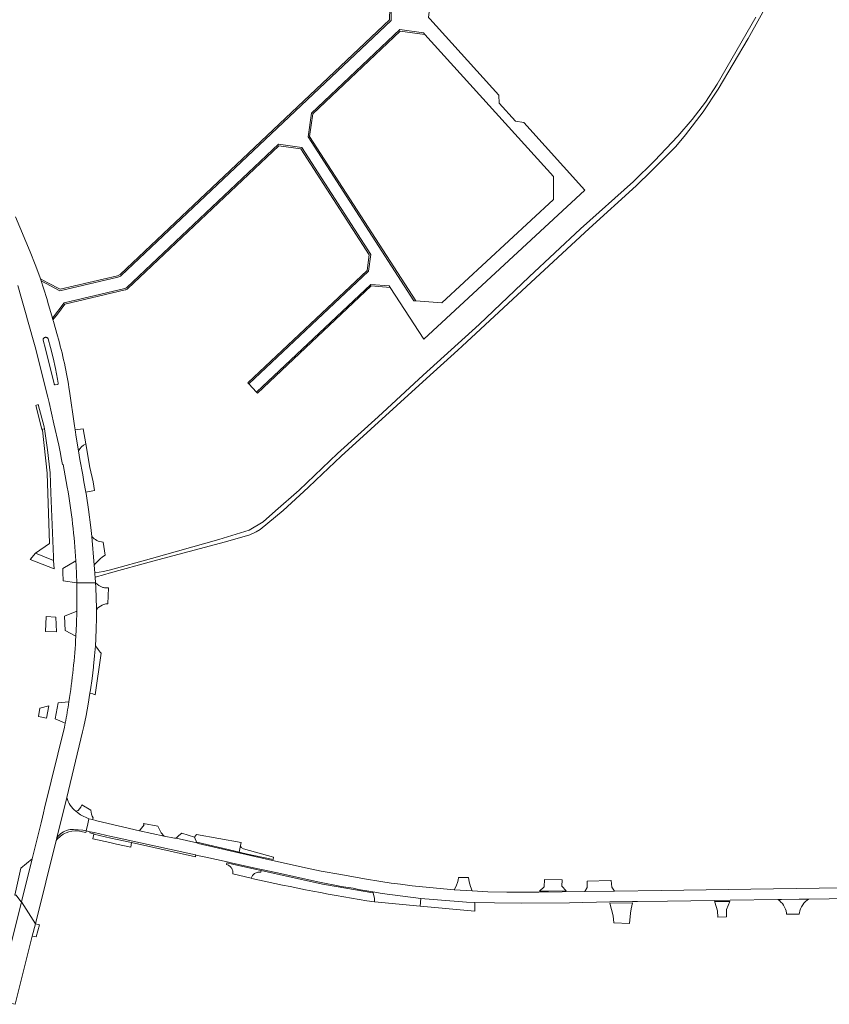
# Model space of a CAD drawing. Header units: metres. Extents: x 166325 to 190320, y 381923 to 404576.
# Tile 874 of 1056: x 175158 to 175446, y 400392 to 400741. Entities that reach past the tile are written whole.
import ezdxf

# ---------------------------------------------------------------- set-up
doc = ezdxf.new("R2010")
doc.units = ezdxf.units.M
for name, color, linetype, lineweight in [('B-WE-VH-VERHARDING_ASFALT-GV', 8, 'Continuous', 18), ('B-WE-VH-VERHARDING_BETONSTRAATSTEEN-GV', 8, 'Continuous', 18), ('B-WE-VH-VERHARDING_FUNDERING_ZAND-GV', 8, 'Continuous', 18), ('B-WE-VH-VERHARDING_STRAATBAKSTEEN-GV', 8, 'Continuous', 18)]:
    doc.layers.add(name, color=color, linetype=linetype, lineweight=lineweight)

msp = doc.modelspace()

# ---------------------------------------------------------------- linework, layer by layer
at = {"layer": 'B-WE-VH-VERHARDING_ASFALT-GV', "flags": 128}
for points in [[(175233.284, 400804.482), (175240.379, 400804.1), (175256.725, 400786.174), (175257.093, 400786.513), (175290.324, 400750.07), (175290.154, 400741.874), (175290.14, 400741.174), (175194.243, 400650.582)], [(175233.284, 400804.482), (175240.379, 400804.1), (175256.725, 400786.174), (175257.093, 400786.513), (175290.324, 400750.07), (175290.154, 400741.874), (175290.14, 400741.174), (175194.243, 400650.582)], [(175196.254, 400646.291), (175250.12, 400697.177), (175258.392, 400695.984), (175282.911, 400658.018), (175282.085, 400652.104), (175239.556, 400612.055), (175242.298, 400609.143), (175282.933, 400647.408), (175289.519, 400646.864), (175289.861, 400646.334), (175301.768, 400627.897), (175358.991, 400680.91), (175337.286, 400704.872), (175334.338, 400705.445), (175328.597, 400711.784), (175328.471, 400714.604), (175303.929, 400741.699), (175303.482, 400742.193), (175304.166, 400748.229), (175315.194, 400758.958), (175319.301, 400763.365), (175319.666, 400763.024), (175336.539, 400781.13)], [(175196.254, 400646.291), (175250.12, 400697.177), (175258.392, 400695.984), (175282.911, 400658.018), (175282.085, 400652.104), (175239.556, 400612.055), (175242.298, 400609.143), (175282.933, 400647.408), (175289.519, 400646.864), (175289.861, 400646.334), (175301.768, 400627.897), (175358.991, 400680.91), (175337.286, 400704.872), (175334.338, 400705.445), (175328.597, 400711.784), (175328.471, 400714.604), (175303.929, 400741.699), (175303.482, 400742.193), (175304.166, 400748.229), (175315.194, 400758.958), (175319.301, 400763.365), (175319.666, 400763.024), (175336.539, 400781.13)], [(175171.644, 400629.113), (175170.202, 400634.173), (175170.088, 400634.572), (175170.03, 400634.775), (175169.858, 400635.379), (175168.262, 400640.98), (175167.965, 400642.023), (175166.709, 400646.068), (175165.806, 400648.722), (175165.569, 400649.417), (175165.344, 400650.078), (175163.682, 400654.535), (175161.886, 400658.939), (175156.686, 400671.383)], [(175171.644, 400629.113), (175170.202, 400634.173), (175170.088, 400634.572), (175170.03, 400634.775), (175169.858, 400635.379), (175168.262, 400640.98), (175167.965, 400642.023), (175166.709, 400646.068), (175165.806, 400648.722), (175165.569, 400649.417), (175165.344, 400650.078), (175163.682, 400654.535), (175161.886, 400658.939), (175156.686, 400671.383)], [(175157.551, 400646.996), (175158.887, 400642.407), (175160.521, 400636.565), (175161.021, 400634.778), (175163.68, 400625.273), (175168.197, 400607.347), (175168.628, 400605.455), (175170.362, 400597.844), (175172.07, 400590.348), (175172.677, 400587.346), (175172.988, 400585.807), (175173.468, 400583.434), (175173.691, 400583.412), (175175.113, 400575.38)], [(175157.551, 400646.996), (175158.887, 400642.407), (175160.521, 400636.565), (175161.021, 400634.778), (175163.68, 400625.273), (175168.197, 400607.347), (175168.628, 400605.455), (175170.362, 400597.844), (175172.07, 400590.348), (175172.677, 400587.346), (175172.988, 400585.807), (175173.468, 400583.434), (175173.691, 400583.412), (175175.113, 400575.38)], [(175193.095, 400649.965), (175172.464, 400645.147), (175165.806, 400648.722), (175166.709, 400646.068), (175167.965, 400642.023), (175168.262, 400640.98), (175169.858, 400635.379), (175173.984, 400640.881), (175195.565, 400645.92)], [(175193.095, 400649.965), (175172.464, 400645.147), (175165.806, 400648.722), (175166.709, 400646.068), (175167.965, 400642.023), (175168.262, 400640.98), (175169.858, 400635.379), (175173.984, 400640.881), (175195.565, 400645.92)], [(175178.136, 400549.218), (175178.227, 400547.563), (175178.366, 400544.484), (175178.464, 400541.404), (175184.956, 400541.448), (175185.122, 400541.448), (175184.989, 400543.455), (175184.912, 400544.373), (175184.863, 400544.955), (175184.636, 400547.661), (175183.782, 400557.845), (175183.512, 400561.058), (175182.614, 400567.503), (175181.943, 400572.315), (175181.932, 400572.396), (175181.716, 400573.578), (175181.042, 400577.266), (175180.594, 400579.715), (175179.594, 400585.188), (175179.104, 400588.256), (175178.317, 400593.183), (175177.943, 400595.697), (175177.725, 400597.168), (175175.89, 400609.502)], [(175178.136, 400549.218), (175178.227, 400547.563), (175178.366, 400544.484), (175178.464, 400541.404), (175184.956, 400541.448), (175185.122, 400541.448), (175184.989, 400543.455), (175184.912, 400544.373), (175184.863, 400544.955), (175184.636, 400547.661), (175183.782, 400557.845), (175183.512, 400561.058), (175182.614, 400567.503), (175181.943, 400572.315), (175181.932, 400572.396), (175181.716, 400573.578), (175181.042, 400577.266), (175180.594, 400579.715), (175179.594, 400585.188), (175179.104, 400588.256), (175178.317, 400593.183), (175177.943, 400595.697), (175177.725, 400597.168), (175175.89, 400609.502)], [(175158.862, 400428.121), (175163.774, 400420.306), (175171.172, 400449.86), (175171.418, 400450.843), (175175.002, 400465.19), (175180.554, 400488.496), (175180.977, 400490.397), (175181.792, 400494.329), (175182.528, 400498.276), (175183.185, 400502.237), (175183.37, 400503.448), (175183.924, 400507.425), (175184.395, 400511.387), (175184.438, 400511.763), (175184.807, 400515.414), (175185.097, 400519.072), (175185.242, 400521.456), (175185.4, 400525.122), (175185.478, 400528.79), (175185.476, 400531.859), (175185.476, 400532.459), (175185.393, 400536.128), (175185.231, 400539.793), (175185.122, 400541.448), (175184.956, 400541.448), (175178.464, 400541.404), (175178.537, 400536.357), (175178.5, 400531.311), (175178.378, 400526.856), (175178.17, 400522.404)], [(175158.862, 400428.121), (175163.774, 400420.306), (175171.172, 400449.86), (175171.418, 400450.843), (175175.002, 400465.19), (175180.554, 400488.496), (175180.977, 400490.397), (175181.792, 400494.329), (175182.528, 400498.276), (175183.185, 400502.237), (175183.37, 400503.448), (175183.924, 400507.425), (175184.395, 400511.387), (175184.438, 400511.763), (175184.807, 400515.414), (175185.097, 400519.072), (175185.242, 400521.456), (175185.4, 400525.122), (175185.478, 400528.79), (175185.476, 400531.859), (175185.476, 400532.459), (175185.393, 400536.128), (175185.231, 400539.793), (175185.122, 400541.448), (175184.956, 400541.448), (175178.464, 400541.404), (175178.537, 400536.357), (175178.5, 400531.311), (175178.378, 400526.856), (175178.17, 400522.404)], [(175174.373, 400491.582), (175174.082, 400490.09), (175167.021, 400461.396), (175166.611, 400459.73), (175166.292, 400458.15), (175165.79, 400456.13), (175162.612, 400443.34), (175158.862, 400428.121)], [(175174.373, 400491.582), (175174.082, 400490.09), (175167.021, 400461.396), (175166.611, 400459.73), (175166.292, 400458.15), (175165.79, 400456.13), (175162.612, 400443.34), (175158.862, 400428.121)], [(175458.393, 400433.155), (175417.9, 400432.53), (175386.19, 400432.058), (175369.511, 400431.913), (175359.035, 400431.752), (175350.934, 400431.648), (175342.621, 400431.526), (175331.24, 400431.569), (175324.574, 400431.672), (175318.939, 400431.973), (175312.545, 400432.392), (175308.715, 400432.692), (175297.688, 400433.817), (175293.474, 400434.321), (175290.132, 400434.776), (175286.5, 400435.312), (175280.687, 400436.206), (175272.26, 400437.747), (175265.253, 400438.997), (175260.378, 400440.019), (175245.897, 400443.213), (175221.615, 400448.79), (175221.108, 400449.04), (175213.8, 400450.696), (175213.187, 400450.655), (175209.529, 400451.45), (175200.744, 400453.362), (175185.562, 400456.914), (175184.129, 400457.372), (175182.742, 400457.587), (175182.37, 400455.746), (175181.869, 400453.267), (175182.282, 400453.191), (175183.19, 400452.991)], [(175458.393, 400433.155), (175417.9, 400432.53), (175386.19, 400432.058), (175369.511, 400431.913), (175359.035, 400431.752), (175350.934, 400431.648), (175342.621, 400431.526), (175331.24, 400431.569), (175324.574, 400431.672), (175318.939, 400431.973), (175312.545, 400432.392), (175308.715, 400432.692), (175297.688, 400433.817), (175293.474, 400434.321), (175290.132, 400434.776), (175286.5, 400435.312), (175280.687, 400436.206), (175272.26, 400437.747), (175265.253, 400438.997), (175260.378, 400440.019), (175245.897, 400443.213), (175221.615, 400448.79), (175221.108, 400449.04), (175213.8, 400450.696), (175213.187, 400450.655), (175209.529, 400451.45), (175200.744, 400453.362), (175185.562, 400456.914), (175184.129, 400457.372), (175182.742, 400457.587), (175182.37, 400455.746), (175181.869, 400453.267), (175182.282, 400453.191), (175183.19, 400452.991)], [(175183.19, 400452.991), (175184.699, 400452.659), (175190.745, 400451.33), (175191.945, 400451.066), (175220.671, 400444.751), (175220.81, 400444.72), (175224.287, 400443.956), (175231.919, 400442.279), (175233.842, 400441.856), (175241.809, 400440.105), (175244.08, 400439.606), (175249.21, 400438.478), (175264.724, 400435.068), (175265.888, 400434.812), (175270.706, 400433.881), (175272.423, 400433.593), (175276.645, 400432.886), (175278.543, 400432.515), (175283.686, 400431.586), (175287.013, 400431.069), (175300.742, 400429.325), (175316.983, 400427.962), (175319.855, 400427.844), (175326.914, 400427.68), (175336.435, 400427.652), (175353.53, 400427.76), (175367.851, 400428.032), (175375.909, 400428.215), (175377.649, 400428.238), (175388.338, 400428.315), (175404.963, 400428.557), (175410.619, 400428.639), (175427.595, 400428.886), (175428.856, 400428.904), (175435.129, 400428.996), (175438.489, 400429.045), (175453.185, 400429.258)], [(175183.19, 400452.991), (175184.699, 400452.659), (175190.745, 400451.33), (175191.945, 400451.066), (175220.671, 400444.751), (175220.81, 400444.72), (175224.287, 400443.956), (175231.919, 400442.279), (175233.842, 400441.856), (175241.809, 400440.105), (175244.08, 400439.606), (175249.21, 400438.478), (175264.724, 400435.068), (175265.888, 400434.812), (175270.706, 400433.881), (175272.423, 400433.593), (175276.645, 400432.886), (175278.543, 400432.515), (175283.686, 400431.586), (175287.013, 400431.069), (175300.742, 400429.325), (175316.983, 400427.962), (175319.855, 400427.844), (175326.914, 400427.68), (175336.435, 400427.652), (175353.53, 400427.76), (175367.851, 400428.032), (175375.909, 400428.215), (175377.649, 400428.238), (175388.338, 400428.315), (175404.963, 400428.557), (175410.619, 400428.639), (175427.595, 400428.886), (175428.856, 400428.904), (175435.129, 400428.996), (175438.489, 400429.045), (175453.185, 400429.258)]]:
    msp.add_lwpolyline(points, dxfattribs=at)
for points in [[(175298.905, 400641.547), (175298.278, 400641.595), (175260.704, 400699.777), (175261.85, 400708.258), (175293.236, 400737.908), (175301.64, 400736.778), (175302.16, 400736.204), (175347.905, 400685.7), (175347.857, 400677.547), (175308.229, 400640.834)], [(175298.905, 400641.547), (175298.278, 400641.595), (175260.704, 400699.777), (175261.85, 400708.258), (175293.236, 400737.908), (175301.64, 400736.778), (175302.16, 400736.204), (175347.905, 400685.7), (175347.857, 400677.547), (175308.229, 400640.834)], [(175166.512, 400627.568), (175166.507, 400627.652), (175166.51, 400627.737), (175166.521, 400627.82), (175166.539, 400627.903), (175166.563, 400627.984), (175166.596, 400628.062), (175166.634, 400628.137), (175166.68, 400628.208), (175166.731, 400628.275), (175166.788, 400628.337), (175166.851, 400628.394), (175166.918, 400628.445), (175166.989, 400628.49), (175167.064, 400628.529), (175167.143, 400628.56), (175167.223, 400628.585), (175167.306, 400628.602), (175167.39, 400628.612), (175167.474, 400628.615), (175167.559, 400628.61), (175167.642, 400628.597), (175167.724, 400628.578), (175167.804, 400628.551), (175167.882, 400628.517), (175167.956, 400628.476), (175168.026, 400628.429), (175168.091, 400628.376), (175168.152, 400628.318), (175168.208, 400628.254), (175168.257, 400628.186), (175168.3, 400628.113), (175168.337, 400628.037), (175169.143, 400625.013), (175170.064, 400621.289), (175170.901, 400617.544), (175171.653, 400613.782), (175171.893, 400612.332), (175171.9, 400612.301), (175171.904, 400612.27), (175171.906, 400612.238), (175171.904, 400612.207), (175171.9, 400612.176), (175171.894, 400612.145), (175171.885, 400612.115), (175171.873, 400612.085), (175171.859, 400612.057), (175171.842, 400612.03), (175171.823, 400612.005), (175171.802, 400611.981), (175171.78, 400611.959), (175171.755, 400611.94), (175171.729, 400611.922), (175171.701, 400611.907), (175170.815, 400611.742), (175170.653, 400611.766), (175170.521, 400611.864), (175170.45, 400612.012), (175170.443, 400612.073), (175167.327, 400624.509)], [(175162.681, 400415.94), (175163.774, 400420.306), (175158.862, 400428.121), (175150.109, 400393.252), (175150.502, 400393.156), (175153.296, 400392.481), (175156.047, 400391.815), (175156.569, 400391.689)], [(175162.681, 400415.94), (175163.774, 400420.306), (175158.862, 400428.121), (175150.109, 400393.252), (175150.502, 400393.156), (175153.296, 400392.481), (175156.047, 400391.815), (175156.569, 400391.689)]]:
    msp.add_lwpolyline(points, close=True, dxfattribs=at)
at = {"layer": 'B-WE-VH-VERHARDING_ASFALT-GV'}
for points in [[(175194.243, 400650.582, -0.1331914), (175193.095, 400649.965)], [(175195.565, 400645.92, 0.1320755), (175196.254, 400646.291)], [(175175.89, 400609.502, 0.0333423), (175171.644, 400629.113)], [(175175.89, 400609.502, 0.0333423), (175171.644, 400629.113)], [(175175.113, 400575.38, -0.0281743), (175178.136, 400549.218)], [(175175.113, 400575.38, -0.0281743), (175178.136, 400549.218)], [(175178.17, 400522.404, -0.0250462), (175175.696, 400499.171)], [(175178.17, 400522.404, -0.0250462), (175175.696, 400499.171)], [(175175.696, 400499.171, -0.0083019), (175174.373, 400491.582)]]:
    msp.add_lwpolyline(points, format="xyb", dxfattribs=at)
at = {"layer": 'B-WE-VH-VERHARDING_BETONSTRAATSTEEN-GV', "flags": 128}
for points in [[(175164.828, 400604.791), (175163.957, 400604.439), (175166.019, 400595.996), (175166.992, 400596.137), (175166.88, 400596.86)], [(175164.828, 400604.791), (175163.957, 400604.439), (175166.019, 400595.996), (175166.992, 400596.137), (175166.88, 400596.86)], [(175178.227, 400547.563), (175178.136, 400549.218), (175173.482, 400546.536), (175173.534, 400545.241), (175173.657, 400542.136), (175178.464, 400541.404), (175178.366, 400544.484)], [(175178.227, 400547.563), (175178.136, 400549.218), (175173.482, 400546.536), (175173.534, 400545.241), (175173.657, 400542.136), (175178.464, 400541.404), (175178.366, 400544.484)], [(175171.09, 400529.224), (175167.655, 400529.385), (175167.377, 400524.106), (175171.3, 400524.033)], [(175171.09, 400529.224), (175167.655, 400529.385), (175167.377, 400524.106), (175171.3, 400524.033)], [(175178.5, 400531.311), (175174.16, 400529.523), (175174.362, 400524.444), (175178.17, 400522.404), (175178.378, 400526.856)], [(175178.5, 400531.311), (175174.16, 400529.523), (175174.362, 400524.444), (175178.17, 400522.404), (175178.378, 400526.856)], [(175187.131, 400516.419), (175186.745, 400516.758), (175186.037, 400517.665), (175185.097, 400519.072), (175184.807, 400515.414), (175184.438, 400511.763), (175184.395, 400511.387), (175183.924, 400507.425), (175183.37, 400503.448), (175183.185, 400502.237), (175184.201, 400501.919), (175184.675, 400501.771), (175185.078, 400501.645)], [(175187.131, 400516.419), (175186.745, 400516.758), (175186.037, 400517.665), (175185.097, 400519.072), (175184.807, 400515.414), (175184.438, 400511.763), (175184.395, 400511.387), (175183.924, 400507.425), (175183.37, 400503.448), (175183.185, 400502.237), (175184.201, 400501.919), (175184.675, 400501.771), (175185.078, 400501.645)], [(175207.338, 400455.006), (175202.163, 400455.939), (175202.228, 400455.811), (175202.442, 400455.39), (175201.044, 400453.721), (175200.744, 400453.362), (175209.529, 400451.45), (175208.526, 400452.548)], [(175207.338, 400455.006), (175202.163, 400455.939), (175202.228, 400455.811), (175202.442, 400455.39), (175201.044, 400453.721), (175200.744, 400453.362), (175209.529, 400451.45), (175208.526, 400452.548)], [(175184.573, 400452.089), (175190.618, 400450.751), (175192.824, 400450.262), (175197.918, 400449.134), (175220.635, 400444.102), (175220.724, 400444.33), (175220.81, 400444.72), (175220.671, 400444.751), (175191.945, 400451.066), (175190.745, 400451.33), (175184.699, 400452.659), (175183.19, 400452.991), (175183.14, 400452.764), (175183.104, 400452.601), (175184.613, 400452.269)], [(175184.573, 400452.089), (175190.618, 400450.751), (175192.824, 400450.262), (175197.918, 400449.134), (175220.635, 400444.102), (175220.724, 400444.33), (175220.81, 400444.72), (175220.671, 400444.751), (175191.945, 400451.066), (175190.745, 400451.33), (175184.699, 400452.659), (175183.19, 400452.991), (175183.14, 400452.764), (175183.104, 400452.601), (175184.613, 400452.269)], [(175192.581, 400448.6), (175197.702, 400447.521), (175197.918, 400449.134), (175192.824, 400450.262), (175190.618, 400450.751), (175184.573, 400452.089), (175184.218, 400450.473), (175190.259, 400449.12)], [(175192.581, 400448.6), (175197.702, 400447.521), (175197.918, 400449.134), (175192.824, 400450.262), (175190.618, 400450.751), (175184.573, 400452.089), (175184.218, 400450.473), (175190.259, 400449.12)], [(175220.316, 400451.118), (175215.773, 400452.495), (175214.785, 400451.674), (175213.8, 400450.696), (175221.108, 400449.04)], [(175220.316, 400451.118), (175215.773, 400452.495), (175214.785, 400451.674), (175213.8, 400450.696), (175221.108, 400449.04)], [(175162.612, 400443.34), (175158.671, 400440.055), (175156.482, 400430.49), (175156.921, 400430.4), (175158.562, 400428.17), (175158.862, 400428.121)], [(175162.612, 400443.34), (175158.671, 400440.055), (175156.482, 400430.49), (175156.921, 400430.4), (175158.562, 400428.17), (175158.862, 400428.121)], [(175233.891, 400438.016), (175240.485, 400436.479), (175240.565, 400436.726), (175240.667, 400436.964), (175240.788, 400437.193), (175240.93, 400437.411), (175241.077, 400437.599), (175241.089, 400437.615), (175241.266, 400437.805), (175241.459, 400437.978), (175241.666, 400438.134), (175241.886, 400438.272), (175242.199, 400438.404), (175242.523, 400438.508), (175242.854, 400438.585), (175243.19, 400438.633), (175243.529, 400438.652), (175243.869, 400438.642), (175243.994, 400439.215), (175241.723, 400439.714), (175233.756, 400441.465), (175231.833, 400441.888), (175231.726, 400441.4), (175232.038, 400441.266), (175232.338, 400441.105), (175232.623, 400440.92), (175232.891, 400440.712), (175233.141, 400440.482), (175233.37, 400440.231), (175233.512, 400440.014), (175233.623, 400439.808), (175233.635, 400439.785), (175233.737, 400439.547), (175233.818, 400439.301), (175233.877, 400439.048), (175233.915, 400438.792), (175233.929, 400438.533), (175233.921, 400438.274)], [(175233.891, 400438.016), (175240.485, 400436.479), (175240.565, 400436.726), (175240.667, 400436.964), (175240.788, 400437.193), (175240.93, 400437.411), (175241.077, 400437.599), (175241.089, 400437.615), (175241.266, 400437.805), (175241.459, 400437.978), (175241.666, 400438.134), (175241.886, 400438.272), (175242.199, 400438.404), (175242.523, 400438.508), (175242.854, 400438.585), (175243.19, 400438.633), (175243.529, 400438.652), (175243.869, 400438.642), (175243.994, 400439.215), (175241.723, 400439.714), (175233.756, 400441.465), (175231.833, 400441.888), (175231.726, 400441.4), (175232.038, 400441.266), (175232.338, 400441.105), (175232.623, 400440.92), (175232.891, 400440.712), (175233.141, 400440.482), (175233.37, 400440.231), (175233.512, 400440.014), (175233.623, 400439.808), (175233.635, 400439.785), (175233.737, 400439.547), (175233.818, 400439.301), (175233.877, 400439.048), (175233.915, 400438.792), (175233.929, 400438.533), (175233.921, 400438.274)], [(175350.986, 400435.929), (175344.627, 400435.986), (175344.577, 400433.443), (175342.852, 400431.863), (175346.098, 400431.888), (175352.382, 400432.007), (175350.847, 400433.658)], [(175350.986, 400435.929), (175344.627, 400435.986), (175344.577, 400433.443), (175342.852, 400431.863), (175346.098, 400431.888), (175352.382, 400432.007), (175350.847, 400433.658)], [(175368.322, 400435.725), (175368.238, 400435.722), (175359.799, 400435.414), (175359.757, 400433.133), (175359.035, 400431.752), (175369.511, 400431.913), (175368.569, 400433.251)], [(175368.322, 400435.725), (175368.238, 400435.722), (175359.799, 400435.414), (175359.757, 400433.133), (175359.035, 400431.752), (175369.511, 400431.913), (175368.569, 400433.251)], [(175319.884, 400424.769), (175319.89, 400425.318), (175319.914, 400427.496), (175319.855, 400427.844), (175316.983, 400427.962), (175300.742, 400429.325), (175300.486, 400426.565)], [(175319.884, 400424.769), (175319.89, 400425.318), (175319.914, 400427.496), (175319.855, 400427.844), (175316.983, 400427.962), (175300.742, 400429.325), (175300.486, 400426.565)], [(175375.886, 400427.691), (175367.869, 400427.585), (175369.075, 400423.12), (175369.304, 400420.624), (175374.833, 400420.423), (175375.192, 400424.033), (175375.488, 400425.595)], [(175375.886, 400427.691), (175367.869, 400427.585), (175369.075, 400423.12), (175369.304, 400420.624), (175374.833, 400420.423), (175375.192, 400424.033), (175375.488, 400425.595)], [(175406.207, 400422.692), (175409.259, 400422.714), (175409.273, 400425.406), (175410.452, 400428.238), (175405.578, 400428.162), (175405.093, 400428.154), (175405.136, 400428.021), (175406.161, 400424.85)], [(175406.207, 400422.692), (175409.259, 400422.714), (175409.273, 400425.406), (175410.452, 400428.238), (175405.578, 400428.162), (175405.093, 400428.154), (175405.136, 400428.021), (175406.161, 400424.85)], [(175436.377, 400426.977), (175436.84, 400427.59), (175437.364, 400428.152), (175437.944, 400428.656), (175438.489, 400429.045), (175435.129, 400428.996), (175428.856, 400428.904), (175427.595, 400428.886), (175428.104, 400428.514), (175428.657, 400428.019), (175429.154, 400427.468), (175429.588, 400426.866), (175429.955, 400426.222), (175430.251, 400425.541), (175430.471, 400424.833), (175430.614, 400424.105), (175430.657, 400423.732), (175435.166, 400423.655), (175435.165, 400423.809), (175435.22, 400424.156), (175435.398, 400424.902), (175435.651, 400425.626), (175435.979, 400426.32)], [(175436.377, 400426.977), (175436.84, 400427.59), (175437.364, 400428.152), (175437.944, 400428.656), (175438.489, 400429.045), (175435.129, 400428.996), (175428.856, 400428.904), (175427.595, 400428.886), (175428.104, 400428.514), (175428.657, 400428.019), (175429.154, 400427.468), (175429.588, 400426.866), (175429.955, 400426.222), (175430.251, 400425.541), (175430.471, 400424.833), (175430.614, 400424.105), (175430.657, 400423.732), (175435.166, 400423.655), (175435.165, 400423.809), (175435.22, 400424.156), (175435.398, 400424.902), (175435.651, 400425.626), (175435.979, 400426.32)], [(175165.218, 400419.939), (175163.774, 400420.306), (175162.681, 400415.94), (175164.093, 400415.622)], [(175165.218, 400419.939), (175163.774, 400420.306), (175162.681, 400415.94), (175164.093, 400415.622)]]:
    msp.add_lwpolyline(points, close=True, dxfattribs=at)
at = {"layer": 'B-WE-VH-VERHARDING_BETONSTRAATSTEEN-GV'}
for points in [[(175187.804, 400555.814, -0.1713152), (175183.782, 400557.845)], [(175187.804, 400555.814, -0.1713152), (175183.782, 400557.845)], [(175184.636, 400547.661, -0.0837171), (175188.559, 400551.227)], [(175184.636, 400547.661, -0.0837171), (175188.559, 400551.227)], [(175187.737, 400539.796, -0.1445856), (175185.122, 400541.448)], [(175187.737, 400539.796, -0.1445856), (175185.122, 400541.448)], [(175188.308, 400539.667, -0.0261234), (175187.737, 400539.796)], [(175188.308, 400539.667, -0.0261234), (175187.737, 400539.796)], [(175188.989, 400539.594, -0.0309536), (175188.308, 400539.667)], [(175188.989, 400539.594, -0.0309536), (175188.308, 400539.667)], [(175189.713, 400539.61, -0.033133), (175188.989, 400539.594)], [(175189.713, 400539.61, -0.033133), (175188.989, 400539.594)], [(175185.476, 400531.859, -0.1187824), (175187.468, 400533.469)], [(175185.476, 400531.859, -0.1187824), (175187.468, 400533.469)], [(175187.468, 400533.469, -0.0326434), (175188.145, 400533.737)], [(175187.468, 400533.469, -0.0326434), (175188.145, 400533.737)], [(175188.145, 400533.737, -0.0319361), (175188.83, 400533.909)], [(175188.145, 400533.737, -0.0319361), (175188.83, 400533.909)], [(175188.83, 400533.909, -0.0305445), (175189.487, 400533.989)], [(175188.83, 400533.909, -0.0305445), (175189.487, 400533.989)], [(175176.153, 400462.409, -0.088915), (175175.002, 400465.19)], [(175176.153, 400462.409, -0.088915), (175175.002, 400465.19)], [(175178.126, 400460.25, -0.0866396), (175176.153, 400462.409)], [(175178.126, 400460.25, -0.0866396), (175176.153, 400462.409)], [(175184.285, 400457.869, -0.0898089), (175183.464, 400460.706)], [(175184.285, 400457.869, -0.0898089), (175183.464, 400460.706)], [(175314.105, 400436.778, -0.0856689), (175312.989, 400433.158)], [(175314.105, 400436.778, -0.0856689), (175312.989, 400433.158)]]:
    msp.add_lwpolyline(points, format="xyb", dxfattribs=at)
at = {"layer": 'B-WE-VH-VERHARDING_BETONSTRAATSTEEN-GV', "flags": 128}
for points in [[(175183.782, 400557.845), (175184.636, 400547.661)], [(175183.782, 400557.845), (175184.636, 400547.661)], [(175188.559, 400551.227), (175187.804, 400555.814)], [(175188.559, 400551.227), (175187.804, 400555.814)], [(175185.122, 400541.448), (175185.231, 400539.793)], [(175185.122, 400541.448), (175185.231, 400539.793)], [(175185.231, 400539.793), (175185.393, 400536.128), (175185.476, 400532.459), (175185.476, 400531.859)], [(175185.231, 400539.793), (175185.393, 400536.128), (175185.476, 400532.459), (175185.476, 400531.859)], [(175189.487, 400533.989), (175189.713, 400539.61)], [(175189.487, 400533.989), (175189.713, 400539.61)], [(175175.002, 400465.19), (175171.418, 400450.843), (175171.802, 400451.339), (175172.23, 400451.8), (175172.698, 400452.22), (175173.201, 400452.596), (175173.737, 400452.926), (175174.3, 400453.207), (175174.886, 400453.435), (175175.489, 400453.61), (175176.107, 400453.73), (175176.732, 400453.794), (175177.361, 400453.802), (175179.012, 400453.695), (175180.655, 400453.491), (175181.869, 400453.267)], [(175175.002, 400465.19), (175171.418, 400450.843), (175171.802, 400451.339), (175172.23, 400451.8), (175172.698, 400452.22), (175173.201, 400452.596), (175173.737, 400452.926), (175174.3, 400453.207), (175174.886, 400453.435), (175175.489, 400453.61), (175176.107, 400453.73), (175176.732, 400453.794), (175177.361, 400453.802), (175179.012, 400453.695), (175180.655, 400453.491), (175181.869, 400453.267)], [(175183.464, 400460.706), (175180.256, 400462.578), (175179.959, 400461.729), (175178.96, 400460.478), (175178.126, 400460.25), (175179.784, 400459.05), (175182.742, 400457.587), (175184.129, 400457.372), (175184.184, 400457.628), (175184.285, 400457.869)], [(175183.464, 400460.706), (175180.256, 400462.578), (175179.959, 400461.729), (175178.96, 400460.478), (175178.126, 400460.25), (175179.784, 400459.05), (175182.742, 400457.587), (175184.129, 400457.372), (175184.184, 400457.628), (175184.285, 400457.869)], [(175181.869, 400453.267), (175182.37, 400455.746), (175182.742, 400457.587), (175179.784, 400459.05), (175178.126, 400460.25)], [(175181.869, 400453.267), (175182.37, 400455.746), (175182.742, 400457.587), (175179.784, 400459.05), (175178.126, 400460.25)], [(175312.989, 400433.158), (175312.545, 400432.392), (175318.939, 400431.973), (175318.341, 400433.559), (175317.905, 400435.136)], [(175312.989, 400433.158), (175312.545, 400432.392), (175318.939, 400431.973), (175318.341, 400433.559), (175317.905, 400435.136)], [(175317.905, 400435.136), (175317.645, 400436.697), (175314.105, 400436.778)], [(175317.905, 400435.136), (175317.645, 400436.697), (175314.105, 400436.778)]]:
    msp.add_lwpolyline(points, dxfattribs=at)
at = {"layer": 'B-WE-VH-VERHARDING_FUNDERING_ZAND-GV', "flags": 128}
for points in [[(175419.785, 400742.285), (175405.971, 400718.491), (175401.855, 400712.19), (175397.091, 400705.941), (175391.99, 400700.043), (175383.681, 400691.313), (175376.256, 400684.007), (175357.464, 400667.188), (175339.239, 400650.152), (175321.416, 400633.143), (175301.551, 400615.137), (175285.506, 400600.336), (175271.068, 400587.396), (175257.451, 400574.297), (175249.035, 400566.968), (175244.689, 400563.023), (175239.747, 400560.066), (175228.952, 400556.822), (175204.99, 400550.031), (175190.419, 400546.004), (175187.998, 400545.477), (175184.863, 400544.955), (175184.912, 400544.373), (175184.989, 400543.455), (175188.441, 400544.409), (175189.942, 400544.824), (175205.461, 400549.111), (175231.336, 400555.927), (175240.02, 400558.418), (175242.273, 400559.5), (175243.657, 400560.328), (175251.816, 400567.115), (175260.75, 400575.306), (175263.398, 400577.838), (175272.376, 400586.424), (175302.743, 400613.974), (175313.903, 400624.099), (175315.39, 400625.479), (175338.279, 400646.718), (175360.574, 400667.242), (175377.176, 400682.42), (175382.62, 400687.777), (175391.272, 400696.439), (175394.751, 400700.531), (175400.997, 400708.663), (175406.392, 400716.786), (175417.032, 400734.807), (175429.669, 400757.584)], [(175419.785, 400742.285), (175405.971, 400718.491), (175401.855, 400712.19), (175397.091, 400705.941), (175391.99, 400700.043), (175383.681, 400691.313), (175376.256, 400684.007), (175357.464, 400667.188), (175339.239, 400650.152), (175321.416, 400633.143), (175301.551, 400615.137), (175285.506, 400600.336), (175271.068, 400587.396), (175257.451, 400574.297), (175249.035, 400566.968), (175244.689, 400563.023), (175239.747, 400560.066), (175228.952, 400556.822), (175204.99, 400550.031), (175190.419, 400546.004), (175187.998, 400545.477), (175184.863, 400544.955), (175184.912, 400544.373), (175184.989, 400543.455), (175188.441, 400544.409), (175189.942, 400544.824), (175205.461, 400549.111), (175231.336, 400555.927), (175240.02, 400558.418), (175242.273, 400559.5), (175243.657, 400560.328), (175251.816, 400567.115), (175260.75, 400575.306), (175263.398, 400577.838), (175272.376, 400586.424), (175302.743, 400613.974), (175313.903, 400624.099), (175315.39, 400625.479), (175338.279, 400646.718), (175360.574, 400667.242), (175377.176, 400682.42), (175382.62, 400687.777), (175391.272, 400696.439), (175394.751, 400700.531), (175400.997, 400708.663), (175406.392, 400716.786), (175417.032, 400734.807), (175429.669, 400757.584)], [(175179.104, 400588.256), (175179.594, 400585.188), (175180.594, 400579.715), (175181.042, 400577.266), (175181.716, 400573.578), (175184.796, 400574.141), (175184.288, 400577.249), (175183.136, 400582.4), (175181.671, 400590.746)], [(175179.104, 400588.256), (175179.594, 400585.188), (175180.594, 400579.715), (175181.042, 400577.266), (175181.716, 400573.578), (175184.796, 400574.141), (175184.288, 400577.249), (175183.136, 400582.4), (175181.671, 400590.746)], [(175175.696, 400499.171), (175171.901, 400498.767), (175170.814, 400493.124), (175174.373, 400491.582)], [(175175.696, 400499.171), (175171.901, 400498.767), (175170.814, 400493.124), (175174.373, 400491.582)], [(175178.89, 400453.352), (175181.757, 400452.713), (175181.828, 400453.066), (175181.869, 400453.267), (175180.655, 400453.491), (175179.012, 400453.695), (175177.361, 400453.802), (175176.732, 400453.794), (175176.107, 400453.73), (175175.489, 400453.61), (175174.886, 400453.435), (175174.3, 400453.207), (175173.737, 400452.926), (175173.201, 400452.596), (175172.698, 400452.22), (175172.23, 400451.8), (175171.802, 400451.339), (175171.418, 400450.843), (175171.172, 400449.86)], [(175178.89, 400453.352), (175181.757, 400452.713), (175181.828, 400453.066), (175181.869, 400453.267), (175180.655, 400453.491), (175179.012, 400453.695), (175177.361, 400453.802), (175176.732, 400453.794), (175176.107, 400453.73), (175175.489, 400453.61), (175174.886, 400453.435), (175174.3, 400453.207), (175173.737, 400452.926), (175173.201, 400452.596), (175172.698, 400452.22), (175172.23, 400451.8), (175171.802, 400451.339), (175171.418, 400450.843), (175171.172, 400449.86)], [(175284.245, 400428.069), (175284.219, 400429.001), (175284.21, 400429.345), (175283.686, 400431.586), (175283.615, 400431.312), (175270.635, 400433.487), (175265.807, 400434.42), (175243.994, 400439.215), (175243.869, 400438.642), (175243.529, 400438.652), (175243.19, 400438.633), (175242.854, 400438.585), (175242.523, 400438.508), (175242.199, 400438.404), (175241.886, 400438.272), (175241.666, 400438.134), (175241.459, 400437.978), (175241.266, 400437.805), (175241.089, 400437.615), (175241.077, 400437.599), (175240.93, 400437.411), (175240.788, 400437.193), (175240.667, 400436.964), (175240.565, 400436.726), (175240.485, 400436.479)], [(175284.245, 400428.069), (175284.219, 400429.001), (175284.21, 400429.345), (175283.686, 400431.586), (175283.615, 400431.312), (175270.635, 400433.487), (175265.807, 400434.42), (175243.994, 400439.215), (175243.869, 400438.642), (175243.529, 400438.652), (175243.19, 400438.633), (175242.854, 400438.585), (175242.523, 400438.508), (175242.199, 400438.404), (175241.886, 400438.272), (175241.666, 400438.134), (175241.459, 400437.978), (175241.266, 400437.805), (175241.089, 400437.615), (175241.077, 400437.599), (175240.93, 400437.411), (175240.788, 400437.193), (175240.667, 400436.964), (175240.565, 400436.726), (175240.485, 400436.479)], [(175240.485, 400436.479), (175240.719, 400436.425)], [(175240.485, 400436.479), (175240.719, 400436.425)]]:
    msp.add_lwpolyline(points, dxfattribs=at)
for points in [[(175163.794, 400551.924), (175170.277, 400549.374), (175170.224, 400550.687), (175169.308, 400573.338), (175169.021, 400580.451), (175168.142, 400588.681), (175166.992, 400596.137), (175166.019, 400595.996), (175166.282, 400595.676), (175167.95, 400580.305), (175168.777, 400555.314)], [(175163.794, 400551.924), (175170.277, 400549.374), (175170.224, 400550.687), (175169.308, 400573.338), (175169.021, 400580.451), (175168.142, 400588.681), (175166.992, 400596.137), (175166.019, 400595.996), (175166.282, 400595.676), (175167.95, 400580.305), (175168.777, 400555.314)], [(175161.892, 400549.691), (175170.399, 400546.344), (175170.277, 400549.374), (175163.794, 400551.924)], [(175161.892, 400549.691), (175170.399, 400546.344), (175170.277, 400549.374), (175163.794, 400551.924)], [(175164.864, 400493.948), (175167.759, 400493.358), (175168.601, 400497.71), (175165.404, 400496.924)], [(175164.864, 400493.948), (175167.759, 400493.358), (175168.601, 400497.71), (175165.404, 400496.924)], [(175221.021, 400452.042), (175220.316, 400451.118), (175221.108, 400449.04), (175221.172, 400449.294), (175234.304, 400446.213), (175236.237, 400445.76), (175236.667, 400448.129), (175236.836, 400449.206)], [(175221.021, 400452.042), (175220.316, 400451.118), (175221.108, 400449.04), (175221.172, 400449.294), (175234.304, 400446.213), (175236.237, 400445.76), (175236.667, 400448.129), (175236.836, 400449.206)], [(175237.673, 400446.889), (175236.929, 400447.438), (175236.667, 400448.129), (175236.237, 400445.76), (175239.157, 400445.075), (175248.284, 400443.081), (175248.397, 400443.996)], [(175237.673, 400446.889), (175236.929, 400447.438), (175236.667, 400448.129), (175236.237, 400445.76), (175239.157, 400445.075), (175248.284, 400443.081), (175248.397, 400443.996)]]:
    msp.add_lwpolyline(points, close=True, dxfattribs=at)
at = {"layer": 'B-WE-VH-VERHARDING_FUNDERING_ZAND-GV'}
for points in [[(175181.671, 400590.746, 0.1560183), (175179.104, 400588.256)], [(175174.373, 400491.582, 0.0083019), (175175.696, 400499.171)], [(175174.373, 400491.582, 0.0083019), (175175.696, 400499.171)], [(175171.172, 400449.86, -0.1239067), (175174.686, 400452.594)], [(175171.172, 400449.86, -0.1239067), (175174.686, 400452.594)], [(175174.686, 400452.594, -0.1184673), (175178.89, 400453.352)], [(175174.686, 400452.594, -0.1184673), (175178.89, 400453.352)], [(175240.719, 400436.425, 0.017647), (175284.245, 400428.069)], [(175240.719, 400436.425, 0.017647), (175284.245, 400428.069)]]:
    msp.add_lwpolyline(points, format="xyb", dxfattribs=at)
at = {"layer": 'B-WE-VH-VERHARDING_STRAATBAKSTEEN-GV', "flags": 128}
for points in [[(175194.243, 400650.582), (175290.14, 400741.174), (175290.154, 400741.874), (175290.324, 400750.07), (175257.093, 400786.513), (175256.725, 400786.174), (175289.82, 400749.88), (175289.644, 400741.393), (175193.9, 400650.945)], [(175194.243, 400650.582), (175290.14, 400741.174), (175290.154, 400741.874), (175290.324, 400750.07), (175257.093, 400786.513), (175256.725, 400786.174), (175289.82, 400749.88), (175289.644, 400741.393), (175193.9, 400650.945)], [(175196.597, 400645.927), (175250.288, 400696.648), (175258.096, 400695.522), (175282.39, 400657.903), (175281.614, 400652.348), (175239.213, 400612.419), (175239.556, 400612.055), (175282.085, 400652.104), (175282.911, 400658.018), (175258.392, 400695.984), (175250.12, 400697.177), (175196.254, 400646.291)], [(175196.597, 400645.927), (175250.288, 400696.648), (175258.096, 400695.522), (175282.39, 400657.903), (175281.614, 400652.348), (175239.213, 400612.419), (175239.556, 400612.055), (175282.085, 400652.104), (175282.911, 400658.018), (175258.392, 400695.984), (175250.12, 400697.177), (175196.254, 400646.291)], [(175192.982, 400650.452), (175172.534, 400645.677), (175168.263, 400647.97), (175165.569, 400649.417)], [(175192.982, 400650.452), (175172.534, 400645.677), (175168.263, 400647.97), (175165.569, 400649.417)], [(175165.569, 400649.417), (175165.806, 400648.722), (175172.464, 400645.147), (175193.095, 400649.965)], [(175165.569, 400649.417), (175165.806, 400648.722), (175172.464, 400645.147), (175193.095, 400649.965)], [(175195.565, 400645.92), (175173.984, 400640.881), (175169.858, 400635.379)], [(175195.565, 400645.92), (175173.984, 400640.881), (175169.858, 400635.379)], [(175169.858, 400635.379), (175170.03, 400634.775), (175171.59, 400636.855), (175174.275, 400640.435), (175195.679, 400645.433)], [(175169.858, 400635.379), (175170.03, 400634.775), (175171.59, 400636.855), (175174.275, 400640.435), (175195.679, 400645.433)], [(175181.671, 400590.746), (175180.725, 400596.136), (175177.943, 400595.697), (175178.317, 400593.183), (175179.104, 400588.256)], [(175181.671, 400590.746), (175180.725, 400596.136), (175177.943, 400595.697), (175178.317, 400593.183), (175179.104, 400588.256)]]:
    msp.add_lwpolyline(points, dxfattribs=at)
for points in [[(175293.406, 400737.38), (175302.16, 400736.204), (175301.64, 400736.778), (175293.236, 400737.908), (175261.85, 400708.258), (175260.704, 400699.777), (175298.278, 400641.595), (175298.905, 400641.547), (175261.225, 400699.893), (175262.322, 400708.016)], [(175293.406, 400737.38), (175302.16, 400736.204), (175301.64, 400736.778), (175293.236, 400737.908), (175261.85, 400708.258), (175260.704, 400699.777), (175298.278, 400641.595), (175298.905, 400641.547), (175261.225, 400699.893), (175262.322, 400708.016)], [(175289.861, 400646.334), (175289.519, 400646.864), (175282.933, 400647.408), (175242.298, 400609.143), (175242.641, 400608.779), (175283.114, 400646.892)], [(175289.861, 400646.334), (175289.519, 400646.864), (175282.933, 400647.408), (175242.298, 400609.143), (175242.641, 400608.779), (175283.114, 400646.892)], [(175166.512, 400627.568), (175167.327, 400624.509), (175170.443, 400612.073), (175170.45, 400612.012), (175170.521, 400611.864), (175170.653, 400611.766), (175170.815, 400611.742), (175171.701, 400611.907), (175171.729, 400611.922), (175171.755, 400611.94), (175171.78, 400611.959), (175171.802, 400611.981), (175171.823, 400612.005), (175171.842, 400612.03), (175171.859, 400612.057), (175171.873, 400612.085), (175171.885, 400612.115), (175171.894, 400612.145), (175171.9, 400612.176), (175171.904, 400612.207), (175171.906, 400612.238), (175171.904, 400612.27), (175171.9, 400612.301), (175171.893, 400612.332), (175171.653, 400613.782), (175170.901, 400617.544), (175170.064, 400621.289), (175169.143, 400625.013), (175168.337, 400628.037), (175168.3, 400628.113), (175168.257, 400628.186), (175168.208, 400628.254), (175168.152, 400628.318), (175168.091, 400628.376), (175168.026, 400628.429), (175167.956, 400628.476), (175167.882, 400628.517), (175167.804, 400628.551), (175167.724, 400628.578), (175167.642, 400628.597), (175167.559, 400628.61), (175167.474, 400628.615), (175167.39, 400628.612), (175167.306, 400628.602), (175167.223, 400628.585), (175167.143, 400628.56), (175167.064, 400628.529), (175166.989, 400628.49), (175166.918, 400628.445), (175166.851, 400628.394), (175166.788, 400628.337), (175166.731, 400628.275), (175166.68, 400628.208), (175166.634, 400628.137), (175166.596, 400628.062), (175166.563, 400627.984), (175166.539, 400627.903), (175166.521, 400627.82), (175166.51, 400627.737), (175166.507, 400627.652)], [(175166.512, 400627.568), (175167.327, 400624.509), (175170.443, 400612.073), (175170.45, 400612.012), (175170.521, 400611.864), (175170.653, 400611.766), (175170.815, 400611.742), (175171.701, 400611.907), (175171.729, 400611.922), (175171.755, 400611.94), (175171.78, 400611.959), (175171.802, 400611.981), (175171.823, 400612.005), (175171.842, 400612.03), (175171.859, 400612.057), (175171.873, 400612.085), (175171.885, 400612.115), (175171.894, 400612.145), (175171.9, 400612.176), (175171.904, 400612.207), (175171.906, 400612.238), (175171.904, 400612.27), (175171.9, 400612.301), (175171.893, 400612.332), (175171.653, 400613.782), (175170.901, 400617.544), (175170.064, 400621.289), (175169.143, 400625.013), (175168.337, 400628.037), (175168.3, 400628.113), (175168.257, 400628.186), (175168.208, 400628.254), (175168.152, 400628.318), (175168.091, 400628.376), (175168.026, 400628.429), (175167.956, 400628.476), (175167.882, 400628.517), (175167.804, 400628.551), (175167.724, 400628.578), (175167.642, 400628.597), (175167.559, 400628.61), (175167.474, 400628.615), (175167.39, 400628.612), (175167.306, 400628.602), (175167.223, 400628.585), (175167.143, 400628.56), (175167.064, 400628.529), (175166.989, 400628.49), (175166.918, 400628.445), (175166.851, 400628.394), (175166.788, 400628.337), (175166.731, 400628.275), (175166.68, 400628.208), (175166.634, 400628.137), (175166.596, 400628.062), (175166.563, 400627.984), (175166.539, 400627.903), (175166.521, 400627.82), (175166.51, 400627.737), (175166.507, 400627.652)], [(175283.686, 400431.586), (175284.21, 400429.345), (175284.219, 400429.001), (175284.245, 400428.069), (175300.486, 400426.565), (175300.742, 400429.325), (175287.013, 400431.069)], [(175283.686, 400431.586), (175284.21, 400429.345), (175284.219, 400429.001), (175284.245, 400428.069), (175300.486, 400426.565), (175300.742, 400429.325), (175287.013, 400431.069)]]:
    msp.add_lwpolyline(points, close=True, dxfattribs=at)
at = {"layer": 'B-WE-VH-VERHARDING_STRAATBAKSTEEN-GV'}
for points in [[(175193.9, 400650.945, -0.1322708), (175192.982, 400650.452)], [(175193.9, 400650.945, -0.1322708), (175192.982, 400650.452)], [(175193.095, 400649.965, 0.1331914), (175194.243, 400650.582)], [(175193.095, 400649.965, 0.1331914), (175194.243, 400650.582)], [(175196.254, 400646.291, -0.1320755), (175195.565, 400645.92)], [(175196.254, 400646.291, -0.1320755), (175195.565, 400645.92)], [(175195.679, 400645.433, 0.1330561), (175196.597, 400645.927)], [(175195.679, 400645.433, 0.1330561), (175196.597, 400645.927)], [(175179.104, 400588.256, -0.1560183), (175181.671, 400590.746)], [(175179.104, 400588.256, -0.1560183), (175181.671, 400590.746)]]:
    msp.add_lwpolyline(points, format="xyb", dxfattribs=at)

doc.saveas('drawing.dxf')
